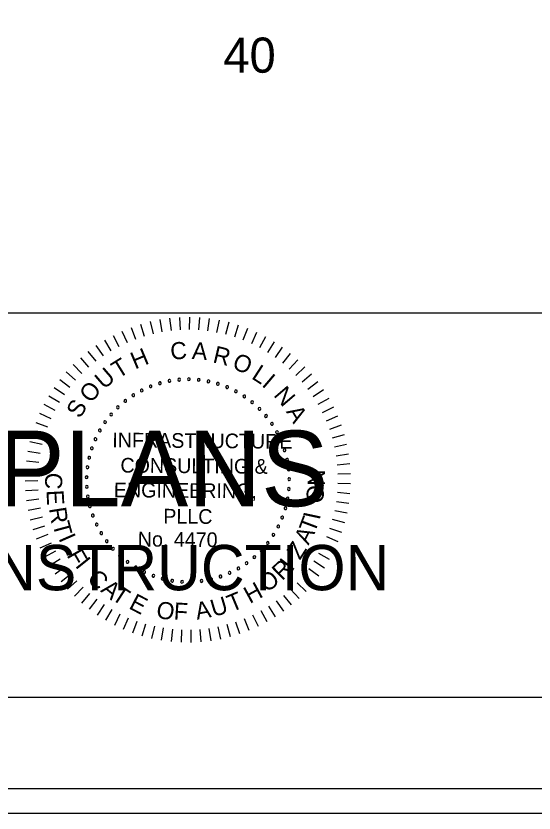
# Model space of a CAD drawing. Extents: x 967 to 1326, y 964 to 3144.
# Drawn here: x 1189.3 to 1212.88, y 963.72 to 1000 of the extents above; entities that cross this region are included whole.
import ezdxf

# ---------------------------------------------------------------- set-up
doc = ezdxf.new("R2010")
doc.units = 0
for name, color, linetype in [('RD_SHT_Bndy', 7, 'Continuous'), ('RD_SHT_IplotShp', 7, 'Continuous'), ('RD_SHT_Misc1', 7, 'Continuous'), ('RD_SHT_Misc2', 7, 'Continuous'), ('RD_SHT_TX', 7, 'Continuous'), ('RD_Sketch1', 7, 'Continuous')]:
    doc.layers.add(name, color=color, linetype=linetype)

msp = doc.modelspace()

# ---------------------------------------------------------------- linework, layer by layer
at = {"layer": 'RD_SHT_Bndy'}
for p, q in [((996.114, 986.486), (1323.886, 986.486)), ((1323.886, 968.983), (996.114, 968.983))]:
    msp.add_line(p, q, dxfattribs=at)
at = {"layer": 'RD_SHT_IplotShp'}
for points in [[(967.409, 963.72), (1326.285, 963.72), (1326.285, 1183.72), (967.409, 1183.72)], [(988.525, 964.84), (1326.285, 964.84), (1326.285, 1182.6), (988.525, 1182.6)]]:
    msp.add_lwpolyline(points, close=True, dxfattribs=at)
at = {"layer": 'RD_SHT_Misc1'}
for p, q in [((1195.403, 986.09), (1195.536, 985.536)), ((1195.846, 986.181), (1195.945, 985.62)), ((1196.292, 986.245), (1196.357, 985.68)), ((1196.742, 986.282), (1196.772, 985.714)), ((1197.194, 986.292), (1197.189, 985.723)), ((1197.645, 986.274), (1197.606, 985.706)), ((1198.094, 986.228), (1198.02, 985.664)), ((1198.54, 986.156), (1198.432, 985.596)), ((1194.54, 985.827), (1194.739, 985.293)), ((1194.968, 985.971), (1195.134, 985.427)), ((1198.98, 986.056), (1198.838, 985.504)), ((1199.414, 985.929), (1199.238, 985.387)), ((1199.839, 985.777), (1199.63, 985.246)), ((1193.715, 985.461), (1193.978, 984.956)), ((1194.122, 985.656), (1194.353, 985.136)), ((1200.253, 985.598), (1200.013, 985.082)), ((1200.656, 985.395), (1200.385, 984.894)), ((1192.94, 984.997), (1193.263, 984.528)), ((1193.321, 985.241), (1193.614, 984.752)), ((1201.047, 985.167), (1200.745, 984.684)), ((1192.576, 984.731), (1192.926, 984.282)), ((1201.422, 984.917), (1201.092, 984.453)), ((1201.781, 984.643), (1201.424, 984.2)), ((1192.228, 984.443), (1192.605, 984.016)), ((1202.124, 984.349), (1201.739, 983.928)), ((1191.899, 984.134), (1192.301, 983.731)), ((1202.447, 984.034), (1202.038, 983.638)), ((1191.589, 983.805), (1192.015, 983.428)), ((1202.751, 983.7), (1202.318, 983.329)), ((1191.299, 983.459), (1191.748, 983.108)), ((1203.034, 983.348), (1202.579, 983.004)), ((1191.032, 983.095), (1191.501, 982.772)), ((1203.294, 982.979), (1202.82, 982.664)), ((1190.787, 982.716), (1191.274, 982.422)), ((1203.532, 982.595), (1203.04, 982.31)), ((1190.565, 982.323), (1191.07, 982.059)), ((1203.746, 982.198), (1203.237, 981.943)), ((1190.368, 981.916), (1190.888, 981.684)), ((1203.936, 981.788), (1203.412, 981.564)), ((1190.196, 981.499), (1190.729, 981.299)), ((1204.1, 981.367), (1203.563, 981.176)), ((1190.05, 981.072), (1190.594, 980.905)), ((1189.93, 980.636), (1190.484, 980.503)), ((1204.238, 980.937), (1203.691, 980.779)), ((1204.349, 980.5), (1203.794, 980.375)), ((1189.837, 980.195), (1190.398, 980.095)), ((1204.434, 980.056), (1203.872, 979.966)), ((1189.771, 979.748), (1190.337, 979.683)), ((1204.491, 979.608), (1203.925, 979.552)), ((1189.732, 979.298), (1190.301, 979.267)), ((1189.721, 978.847), (1190.29, 978.851)), ((1204.522, 979.158), (1203.953, 979.137)), ((1204.524, 978.706), (1203.955, 978.72)), ((1189.737, 978.396), (1190.306, 978.434)), ((1204.499, 978.256), (1203.932, 978.304)), ((1189.781, 977.946), (1190.346, 978.019)), ((1204.447, 977.807), (1203.884, 977.89)), ((1189.852, 977.5), (1190.412, 977.608)), ((1204.367, 977.363), (1203.81, 977.479)), ((1189.951, 977.06), (1190.502, 977.201)), ((1204.261, 976.924), (1203.712, 977.074)), ((1190.076, 976.626), (1190.617, 976.8)), ((1204.128, 976.492), (1203.589, 976.676)), ((1190.227, 976.2), (1190.757, 976.408)), ((1203.969, 976.07), (1203.442, 976.286)), ((1190.403, 975.785), (1190.92, 976.024)), ((1203.784, 975.658), (1203.271, 975.906)), ((1190.605, 975.381), (1191.106, 975.651)), ((1190.831, 974.99), (1191.315, 975.291)), ((1203.341, 974.871), (1202.862, 975.18)), ((1203.574, 975.258), (1203.078, 975.537)), ((1191.081, 974.614), (1191.545, 974.943)), ((1203.085, 974.5), (1202.626, 974.837)), ((1191.353, 974.253), (1191.796, 974.61)), ((1202.806, 974.145), (1202.368, 974.509)), ((1191.646, 973.91), (1192.067, 974.293)), ((1202.506, 973.807), (1202.092, 974.197)), ((1191.96, 973.585), (1192.356, 973.994)), ((1202.186, 973.488), (1201.796, 973.903)), ((1192.293, 973.28), (1192.664, 973.712)), ((1192.644, 972.996), (1192.988, 973.45)), ((1201.491, 972.912), (1201.155, 973.372)), ((1201.847, 973.19), (1201.484, 973.628)), ((1193.011, 972.734), (1193.327, 973.208)), ((1201.119, 972.657), (1200.811, 973.136)), ((1193.394, 972.495), (1193.68, 972.987)), ((1193.791, 972.279), (1194.047, 972.788)), ((1200.331, 972.217), (1200.083, 972.73)), ((1200.731, 972.425), (1200.453, 972.922)), ((1194.2, 972.088), (1194.424, 972.612)), ((1194.62, 971.923), (1194.812, 972.459)), ((1195.05, 971.783), (1195.208, 972.33)), ((1199.063, 971.745), (1198.913, 972.295)), ((1199.495, 971.877), (1199.312, 972.416)), ((1199.918, 972.034), (1199.702, 972.561)), ((1195.487, 971.67), (1195.612, 972.225)), ((1195.93, 971.584), (1196.021, 972.146)), ((1196.377, 971.524), (1196.434, 972.091)), ((1196.828, 971.493), (1196.85, 972.062)), ((1197.279, 971.488), (1197.267, 972.058)), ((1197.73, 971.512), (1197.683, 972.079)), ((1198.179, 971.562), (1198.097, 972.126)), ((1198.624, 971.64), (1198.508, 972.198))]:
    msp.add_line(p, q, dxfattribs=at)
for centre, start, end in [((1197.172, 983.464), 359.5268, 179.5268), ((1195.429, 983.142), 21.6807, 201.6807), ((1195.429, 983.142), 201.6807, 21.6807), ((1195.851, 983.285), 16.1422, 196.1422), ((1195.851, 983.285), 196.1422, 16.1422), ((1196.285, 983.388), 10.6038, 190.6038), ((1196.285, 983.388), 190.6038, 10.6038), ((1196.727, 983.447), 5.0653, 185.0653), ((1196.727, 983.447), 185.0653, 5.0653), ((1197.172, 983.464), 179.5268, 359.5268), ((1197.617, 983.438), 173.9884, 353.9884), ((1197.617, 983.438), 353.9884, 173.9884), ((1198.057, 983.369), 168.4499, 348.4499), ((1198.057, 983.369), 348.4499, 168.4499), ((1198.489, 983.258), 162.9114, 342.9114), ((1198.489, 983.258), 342.9114, 162.9114), ((1198.908, 983.106), 337.373, 157.373), ((1194.637, 982.736), 32.7576, 212.7576), ((1195.023, 982.958), 27.2191, 207.2191), ((1195.023, 982.958), 207.2191, 27.2191), ((1198.908, 983.106), 157.373, 337.373), ((1199.31, 982.914), 151.8345, 331.8345), ((1199.31, 982.914), 331.8345, 151.8345), ((1194.274, 982.478), 38.2961, 218.2961), ((1194.274, 982.478), 218.2961, 38.2961), ((1194.637, 982.736), 212.7576, 32.7576), ((1199.692, 982.684), 146.2961, 326.2961), ((1199.692, 982.684), 326.2961, 146.2961), ((1200.05, 982.419), 140.7576, 320.7576), ((1200.05, 982.419), 320.7576, 140.7576), ((1193.937, 982.186), 43.8345, 223.8345), ((1193.937, 982.186), 223.8345, 43.8345), ((1200.38, 982.12), 135.2191, 315.2191), ((1200.38, 982.12), 315.2191, 135.2191), ((1193.63, 981.862), 49.373, 229.373), ((1193.63, 981.862), 229.373, 49.373), ((1200.68, 981.79), 129.6807, 309.6807), ((1200.68, 981.79), 309.6807, 129.6807), ((1193.356, 981.511), 54.9114, 234.9114), ((1193.356, 981.511), 234.9114, 54.9114), ((1200.947, 981.433), 124.1422, 304.1422), ((1200.947, 981.433), 304.1422, 124.1422), ((1193.117, 981.135), 60.4499, 240.4499), ((1193.117, 981.135), 240.4499, 60.4499), ((1201.179, 981.052), 118.6038, 298.6038), ((1201.179, 981.052), 298.6038, 118.6038), ((1192.915, 980.737), 65.9884, 245.9884), ((1192.915, 980.737), 245.9884, 65.9884), ((1201.372, 980.651), 113.0653, 293.0653), ((1201.372, 980.651), 293.0653, 113.0653), ((1192.753, 980.322), 71.5268, 251.5268), ((1192.753, 980.322), 251.5268, 71.5268), ((1201.526, 980.233), 107.5268, 287.5268), ((1201.526, 980.233), 287.5268, 107.5268), ((1192.632, 979.894), 77.0653, 257.0653), ((1192.632, 979.894), 257.0653, 77.0653), ((1201.638, 979.801), 101.9884, 281.9884), ((1201.638, 979.801), 281.9884, 101.9884), ((1192.552, 979.455), 82.6038, 262.6038), ((1192.552, 979.455), 262.6038, 82.6038), ((1201.709, 979.361), 96.4499, 276.4499), ((1201.709, 979.361), 276.4499, 96.4499), ((1192.515, 979.011), 88.1422, 268.1422), ((1192.515, 979.011), 268.1422, 88.1422), ((1201.737, 978.917), 90.9114, 270.9114), ((1201.737, 978.917), 270.9114, 90.9114), ((1192.522, 978.565), 93.6807, 273.6807), ((1192.522, 978.565), 273.6807, 93.6807), ((1201.721, 978.471), 85.373, 265.373), ((1201.721, 978.471), 265.373, 85.373), ((1192.571, 978.122), 99.2191, 279.2191), ((1192.571, 978.122), 279.2191, 99.2191), ((1201.663, 978.029), 79.8345, 259.8345), ((1201.663, 978.029), 259.8345, 79.8345), ((1192.662, 977.686), 104.7576, 284.7576), ((1192.662, 977.686), 284.7576, 104.7576), ((1201.563, 977.595), 74.2961, 254.2961), ((1201.563, 977.595), 254.2961, 74.2961), ((1192.796, 977.261), 110.2961, 290.2961), ((1192.796, 977.261), 290.2961, 110.2961), ((1201.42, 977.173), 68.7576, 248.7576), ((1201.42, 977.173), 248.7576, 68.7576), ((1192.97, 976.851), 115.8345, 295.8345), ((1192.97, 976.851), 295.8345, 115.8345), ((1201.238, 976.766), 63.2191, 243.2191), ((1201.238, 976.766), 243.2191, 63.2191), ((1193.182, 976.459), 121.373, 301.373), ((1193.182, 976.459), 301.373, 121.373), ((1201.018, 976.379), 57.6807, 237.6807), ((1201.018, 976.379), 237.6807, 57.6807), ((1193.432, 976.09), 126.9114, 306.9114), ((1193.432, 976.09), 306.9114, 126.9114), ((1200.761, 976.014), 52.1422, 232.1422), ((1200.761, 976.014), 232.1422, 52.1422), ((1193.715, 975.746), 132.4499, 312.4499), ((1193.715, 975.746), 312.4499, 132.4499), ((1200.47, 975.677), 46.6038, 226.6038), ((1200.47, 975.677), 226.6038, 46.6038), ((1194.031, 975.431), 137.9884, 317.9884), ((1194.031, 975.431), 317.9884, 137.9884), ((1194.376, 975.149), 143.5268, 323.5268), ((1194.376, 975.149), 323.5268, 143.5268), ((1200.148, 975.369), 41.0653, 221.0653), ((1200.148, 975.369), 221.0653, 41.0653), ((1194.746, 974.901), 149.0653, 329.0653), ((1194.746, 974.901), 329.0653, 149.0653), ((1199.422, 974.853), 29.9884, 209.9884), ((1199.422, 974.853), 209.9884, 29.9884), ((1199.798, 975.093), 35.5268, 215.5268), ((1199.798, 975.093), 215.5268, 35.5268), ((1195.139, 974.69), 154.6038, 334.6038), ((1195.139, 974.69), 334.6038, 154.6038), ((1195.55, 974.517), 160.1422, 340.1422), ((1195.55, 974.517), 340.1422, 160.1422), ((1198.611, 974.486), 18.9114, 198.9114), ((1198.611, 974.486), 198.9114, 18.9114), ((1199.026, 974.65), 24.4499, 204.4499), ((1199.026, 974.65), 204.4499, 24.4499), ((1195.975, 974.386), 165.6807, 345.6807), ((1195.975, 974.386), 345.6807, 165.6807), ((1196.412, 974.295), 171.2191, 351.2191), ((1196.412, 974.295), 351.2191, 171.2191), ((1196.855, 974.248), 356.7576, 176.7576), ((1196.855, 974.248), 176.7576, 356.7576), ((1197.301, 974.243), 2.2961, 182.2961), ((1197.301, 974.243), 182.2961, 2.2961), ((1197.745, 974.282), 7.8345, 187.8345), ((1197.745, 974.282), 187.8345, 7.8345), ((1198.183, 974.363), 13.373, 193.373), ((1198.183, 974.363), 193.373, 13.373)]:
    msp.add_arc(centre, 0.0627, start, end, dxfattribs=at)
at = {"layer": 'RD_Sketch1'}
msp.add_lwpolyline([(967.409, 963.72), (1326.285, 963.72), (1326.285, 1183.72), (967.409, 1183.72)], close=True, dxfattribs=at)

# ---------------------------------------------------------------- texts
at = {"layer": 'RD_SHT_Misc1'}
for s, height, rotation, p in [('C', 0.78, 4.7281, (1196.355, 984.346)), ('A', 0.78, 355.6981, (1197.29, 984.39)), ('R', 0.78, 346.6681, (1198.222, 984.238)), ('H', 0.78, 22.7882, (1194.72, 983.904)), ('O', 0.78, 337.638, (1199.096, 983.972)), ('T', 0.78, 31.8182, (1193.961, 983.478)), ('U', 0.78, 40.8482, (1193.306, 982.976)), ('L', 0.78, 327.108, (1199.981, 983.52)), ('I', 0.78, 319.578, (1200.451, 983.182)), ('O', 0.78, 49.8782, (1192.707, 982.341)), ('N', 0.78, 310.548, (1200.994, 982.728)), ('S', 0.78, 58.9083, (1192.211, 981.642)), ('A', 0.78, 301.5179, (1201.576, 981.991)), ('INFRASTRUCTURE', 0.66873, 359.5268, (1193.682, 980.367)), ('CONSULTING &', 0.66873, 359.5268, (1194.051, 979.217)), ('N', 0.78, 89.2085, (1203.359, 978.604)), ('C', 0.78, 267.025, (1190.646, 979.227)), ('ENGINEERING,', 0.66873, 359.5268, (1193.751, 978.095)), ('O', 0.78, 83.2085, (1203.26, 977.786)), ('E', 0.78, 273.025, (1190.685, 978.408)), ('R', 0.78, 279.025, (1190.799, 977.583)), ('PLLC', 0.6687, 359.5268, (1196.002, 976.9)), ('I', 0.78, 77.9093, (1203.121, 977.032)), ('T', 0.78, 285.025, (1190.955, 976.878)), ('T', 0.78, 69.3954, (1202.891, 976.428)), ('I', 0.78, 293.7713, (1191.221, 976.225)), ('No. 4470', 0.6687, 359.5268, (1194.843, 975.855)), ('A', 0.78, 63.3954, (1202.616, 975.888)), ('Z', 0.78, 57.3954, (1202.224, 975.206)), ('F', 0.78, 299.7713, (1191.589, 975.455)), ('I', 0.78, 308.5268, (1191.965, 974.973)), ('R', 0.78, 44.5268, (1201.415, 974.267)), ('I', 0.78, 52.3339, (1201.856, 974.69)), ('C', 0.78, 314.5268, (1192.496, 974.346)), ('O', 0.78, 38.5268, (1200.73, 973.731)), ('A', 0.78, 320.5268, (1193.115, 973.822)), ('T', 0.78, 326.5268, (1193.602, 973.478)), ('H', 0.78, 28.5268, (1199.942, 973.23)), ('T', 0.78, 22.5268, (1199.108, 972.856)), ('E', 0.78, 332.5268, (1194.394, 973.051)), ('U', 0.78, 16.5268, (1198.288, 972.638)), ('O', 0.78, 350.5268, (1195.647, 972.614)), ('F', 0.78, 356.5268, (1196.465, 972.532)), ('A', 0.78, 10.5268, (1197.537, 972.517))]:
    msp.add_text(s, height=height, rotation=rotation, dxfattribs=at).set_placement(p)
at = {"layer": 'RD_SHT_Misc2'}
for s, height, p in [('FINAL PLANS', 3.4375, (1174.145, 977.685)), ('NOT FOR CONSTRUCTION', 2.0625, (1170.901, 973.86))]:
    msp.add_text(s, height=height, dxfattribs=at).set_placement(p)
at = {"layer": 'RD_SHT_TX'}
msp.add_text('40', height=1.6, dxfattribs=at).set_placement((1198.741, 997.416))

doc.saveas('drawing.dxf')
